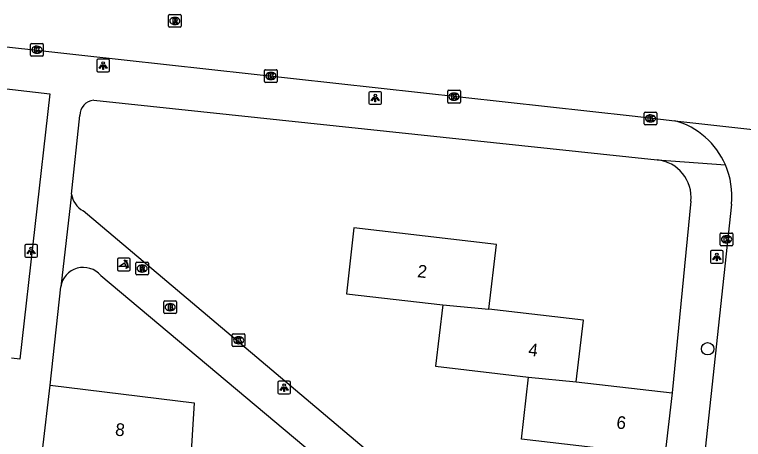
# Model space of a CAD drawing. Extents: x 162026 to 163499, y 387297 to 388169.
# Drawn here: x 162636.6 to 162694, y 388071 to 388104.5 of the extents above; entities that cross this region are included whole.
import ezdxf

# ---------------------------------------------------------------- set-up
doc = ezdxf.new("R2010")
doc.units = 0
for name, color, linetype in [('IMGEO_Boom', 7, 'Continuous'), ('IMGEO_Brandkraan', 7, 'Continuous'), ('IMGEO_Kolk', 7, 'Continuous'), ('IMGEO_Lichtpunt', 7, 'Continuous'), ('IMGEO_Pand', 7, 'Continuous'), ('IMGEO_Pand_nummerreeks', 7, 'Continuous'), ('IMGEO_Poller', 7, 'Continuous'), ('IMGEO_Rijbaan_lokaal_gesloten', 7, 'Continuous'), ('IMGEO_Rijbaan_lokaal_open', 7, 'Continuous'), ('IMGEO_Rioolput', 7, 'Continuous'), ('IMGEO_Voetpad_open', 7, 'Continuous')]:
    doc.layers.add(name, color=color, linetype=linetype)

msp = doc.modelspace()

# ---------------------------------------------------------------- linework, layer by layer
at = {"layer": 'IMGEO_Boom'}
msp.add_circle((162691.223, 388078.109), 0.489, dxfattribs=at)
at = {"layer": 'IMGEO_Brandkraan'}
for p, q in [((162648.345, 388080.964), (162648.345, 388081.816)), ((162648.42, 388081.89), (162649.272, 388081.89)), ((162648.833, 388081.67), (162648.858, 388081.67)), ((162649.346, 388081.816), (162649.346, 388080.964)), ((162649.272, 388080.89), (162648.42, 388080.89)), ((162648.856, 388081.11), (162648.831, 388081.11))]:
    msp.add_line(p, q, dxfattribs=at)
for points in [[(162648.345, 388080.964), (162648.345, 388081.816)], [(162648.42, 388081.89), (162649.272, 388081.89)], [(162648.693, 388081.59), (162648.693, 388081.19), (162648.906, 388081.19)], [(162648.924, 388081.59), (162648.693, 388081.59)], [(162648.872, 388081.509), (162648.818, 388081.509), (162648.818, 388081.433)], [(162648.818, 388081.433), (162648.871, 388081.433)], [(162649.346, 388081.816), (162649.346, 388080.964)], [(162649.272, 388080.89), (162648.42, 388080.89)], [(162648.88, 388081.357), (162648.818, 388081.357), (162648.818, 388081.276)], [(162648.818, 388081.276), (162648.88, 388081.276)]]:
    msp.add_lwpolyline(points, dxfattribs=at)
for centre, radius, start, end in [((162648.422, 388081.814), 0.0765, 91.55205, 178.44795), ((162648.422, 388081.814), 0.0765, 91.55205, 178.44795), ((162648.873, 388081.471), 0.0379, 267.82845, 90.93552), ((162648.928, 388081.445), 0.145, 59.4692, 91.53667), ((162648.953, 388081.492), 0.0922, 285.51372, 58.15012), ((162648.958, 388081.3), 0.105, 301.31148, 78.98903), ((162649.27, 388081.814), 0.0765, 1.55205, 88.44795), ((162649.27, 388081.814), 0.0765, 1.55205, 88.44795), ((162648.422, 388080.966), 0.0765, 181.55205, 268.44795), ((162648.422, 388080.966), 0.0765, 181.55205, 268.44795), ((162648.881, 388081.316), 0.0404, 269.87594, 90.50774), ((162648.912, 388081.441), 0.251, 268.66757, 293.53466), ((162649.27, 388080.966), 0.0765, 271.55205, 358.44795), ((162649.27, 388080.966), 0.0765, 271.55205, 358.44795)]:
    msp.add_arc(centre, radius, start, end, dxfattribs=at)
for centre, major_axis, ratio, start_param, end_param in [((162648.832, 388081.39), (-0.387, 0.002), 0.722429, 4.712389, 7.853982), ((162648.857, 388081.39), (-0.39, 0.002), 0.717154, 1.570796, 4.712389)]:
    msp.add_ellipse(centre, major_axis=major_axis, ratio=ratio, start_param=start_param, end_param=end_param, dxfattribs=at)
at = {"layer": 'IMGEO_Kolk'}
for p, q in [((162637.849, 388101.264), (162637.849, 388102.116)), ((162637.924, 388102.19), (162638.776, 388102.19)), ((162638.85, 388102.116), (162638.85, 388101.264)), ((162638.337, 388101.97), (162638.362, 388101.97)), ((162638.776, 388101.19), (162637.924, 388101.19)), ((162638.36, 388101.41), (162638.335, 388101.41)), ((162656.29, 388099.191), (162656.29, 388100.043)), ((162656.365, 388100.117), (162657.217, 388100.117)), ((162656.778, 388099.897), (162656.803, 388099.897)), ((162657.291, 388100.043), (162657.291, 388099.191)), ((162656.801, 388099.337), (162656.776, 388099.337)), ((162657.217, 388099.117), (162656.365, 388099.117)), ((162670.729, 388097.565), (162670.729, 388098.417)), ((162670.804, 388098.491), (162671.656, 388098.491)), ((162671.217, 388098.271), (162671.242, 388098.271)), ((162671.73, 388098.417), (162671.73, 388097.565)), ((162671.656, 388097.491), (162670.804, 388097.491)), ((162671.24, 388097.711), (162671.215, 388097.711)), ((162686.216, 388095.849), (162686.216, 388096.701)), ((162686.291, 388096.775), (162687.143, 388096.775)), ((162686.704, 388096.555), (162686.729, 388096.555)), ((162687.217, 388096.701), (162687.217, 388095.849)), ((162687.143, 388095.775), (162686.291, 388095.775)), ((162686.727, 388095.995), (162686.702, 388095.995)), ((162692.214, 388086.313), (162692.214, 388087.165)), ((162692.289, 388087.239), (162693.141, 388087.239)), ((162693.215, 388087.165), (162693.215, 388086.313)), ((162692.702, 388087.019), (162692.727, 388087.019)), ((162693.141, 388086.239), (162692.289, 388086.239)), ((162692.725, 388086.459), (162692.7, 388086.459)), ((162653.745, 388078.357), (162653.745, 388079.209)), ((162653.82, 388079.283), (162654.672, 388079.283)), ((162654.746, 388079.209), (162654.746, 388078.357)), ((162654.233, 388079.063), (162654.258, 388079.063)), ((162654.672, 388078.283), (162653.82, 388078.283)), ((162654.256, 388078.503), (162654.231, 388078.503))]:
    msp.add_line(p, q, dxfattribs=at)
for points in [[(162637.849, 388101.264), (162637.849, 388102.116)], [(162637.924, 388102.19), (162638.776, 388102.19)], [(162638.85, 388102.116), (162638.85, 388101.264)], [(162638.17, 388101.89), (162638.293, 388101.89), (162638.293, 388101.739), (162638.423, 388101.89), (162638.587, 388101.89), (162638.441, 388101.739), (162638.594, 388101.49), (162638.442, 388101.49), (162638.357, 388101.654), (162638.293, 388101.587), (162638.293, 388101.49), (162638.17, 388101.49), (162638.17, 388101.89)], [(162638.776, 388101.19), (162637.924, 388101.19)], [(162656.29, 388099.191), (162656.29, 388100.043)], [(162656.365, 388100.117), (162657.217, 388100.117)], [(162656.611, 388099.817), (162656.734, 388099.817), (162656.734, 388099.666), (162656.864, 388099.817), (162657.028, 388099.817), (162656.882, 388099.666), (162657.035, 388099.417), (162656.883, 388099.417), (162656.798, 388099.581), (162656.734, 388099.514), (162656.734, 388099.417), (162656.611, 388099.417), (162656.611, 388099.817)], [(162657.291, 388100.043), (162657.291, 388099.191)], [(162657.217, 388099.117), (162656.365, 388099.117)], [(162670.729, 388097.565), (162670.729, 388098.417)], [(162670.804, 388098.491), (162671.656, 388098.491)], [(162671.05, 388098.191), (162671.173, 388098.191), (162671.173, 388098.04), (162671.303, 388098.191), (162671.467, 388098.191), (162671.321, 388098.04), (162671.474, 388097.791), (162671.322, 388097.791), (162671.237, 388097.955), (162671.173, 388097.888), (162671.173, 388097.791), (162671.05, 388097.791), (162671.05, 388098.191)], [(162671.73, 388098.417), (162671.73, 388097.565)], [(162671.656, 388097.491), (162670.804, 388097.491)], [(162686.216, 388095.849), (162686.216, 388096.701)], [(162686.291, 388096.775), (162687.143, 388096.775)], [(162686.537, 388096.475), (162686.66, 388096.475), (162686.66, 388096.324), (162686.79, 388096.475), (162686.954, 388096.475), (162686.808, 388096.324), (162686.961, 388096.075), (162686.809, 388096.075), (162686.724, 388096.239), (162686.66, 388096.172), (162686.66, 388096.075), (162686.537, 388096.075), (162686.537, 388096.475)], [(162687.217, 388096.701), (162687.217, 388095.849)], [(162687.143, 388095.775), (162686.291, 388095.775)], [(162692.214, 388086.313), (162692.214, 388087.165)], [(162692.289, 388087.239), (162693.141, 388087.239)], [(162693.215, 388087.165), (162693.215, 388086.313)], [(162692.535, 388086.939), (162692.658, 388086.939), (162692.658, 388086.788), (162692.788, 388086.939), (162692.952, 388086.939), (162692.806, 388086.788), (162692.959, 388086.539), (162692.807, 388086.539), (162692.722, 388086.703), (162692.658, 388086.636), (162692.658, 388086.539), (162692.535, 388086.539), (162692.535, 388086.939)], [(162693.141, 388086.239), (162692.289, 388086.239)], [(162653.745, 388078.357), (162653.745, 388079.209)], [(162653.82, 388079.283), (162654.672, 388079.283)], [(162654.746, 388079.209), (162654.746, 388078.357)], [(162654.066, 388078.983), (162654.189, 388078.983), (162654.189, 388078.832), (162654.319, 388078.983), (162654.483, 388078.983), (162654.337, 388078.832), (162654.49, 388078.583), (162654.338, 388078.583), (162654.253, 388078.747), (162654.189, 388078.68), (162654.189, 388078.583), (162654.066, 388078.583), (162654.066, 388078.983)], [(162654.672, 388078.283), (162653.82, 388078.283)]]:
    msp.add_lwpolyline(points, dxfattribs=at)
for centre, start, end in [((162637.926, 388102.114), 91.55205, 178.44795), ((162637.926, 388102.114), 91.55205, 178.44795), ((162638.774, 388102.114), 1.55205, 88.44795), ((162638.774, 388102.114), 1.55205, 88.44795), ((162637.926, 388101.266), 181.55205, 268.44795), ((162637.926, 388101.266), 181.55205, 268.44795), ((162638.774, 388101.266), 271.55205, 358.44795), ((162638.774, 388101.266), 271.55205, 358.44795), ((162656.367, 388100.041), 91.55205, 178.44795), ((162656.367, 388100.041), 91.55205, 178.44795), ((162657.215, 388100.041), 1.55205, 88.44795), ((162657.215, 388100.041), 1.55205, 88.44795), ((162656.367, 388099.193), 181.55205, 268.44795), ((162656.367, 388099.193), 181.55205, 268.44795), ((162657.215, 388099.193), 271.55205, 358.44795), ((162657.215, 388099.193), 271.55205, 358.44795), ((162670.806, 388098.415), 91.55205, 178.44795), ((162670.806, 388098.415), 91.55205, 178.44795), ((162671.654, 388098.415), 1.55205, 88.44795), ((162671.654, 388098.415), 1.55205, 88.44795), ((162670.806, 388097.567), 181.55205, 268.44795), ((162670.806, 388097.567), 181.55205, 268.44795), ((162671.654, 388097.567), 271.55205, 358.44795), ((162671.654, 388097.567), 271.55205, 358.44795), ((162686.293, 388096.699), 91.55205, 178.44795), ((162686.293, 388096.699), 91.55205, 178.44795), ((162687.141, 388096.699), 1.55205, 88.44795), ((162687.141, 388096.699), 1.55205, 88.44795), ((162686.293, 388095.851), 181.55205, 268.44795), ((162686.293, 388095.851), 181.55205, 268.44795), ((162687.141, 388095.851), 271.55205, 358.44795), ((162687.141, 388095.851), 271.55205, 358.44795), ((162692.291, 388087.163), 91.55205, 178.44795), ((162692.291, 388087.163), 91.55205, 178.44795), ((162693.139, 388087.163), 1.55205, 88.44795), ((162693.139, 388087.163), 1.55205, 88.44795), ((162692.291, 388086.315), 181.55205, 268.44795), ((162692.291, 388086.315), 181.55205, 268.44795), ((162693.139, 388086.315), 271.55205, 358.44795), ((162693.139, 388086.315), 271.55205, 358.44795), ((162653.822, 388079.207), 91.55205, 178.44795), ((162653.822, 388079.207), 91.55205, 178.44795), ((162654.67, 388079.207), 1.55205, 88.44795), ((162654.67, 388079.207), 1.55205, 88.44795), ((162653.822, 388078.359), 181.55205, 268.44795), ((162653.822, 388078.359), 181.55205, 268.44795), ((162654.67, 388078.359), 271.55205, 358.44795), ((162654.67, 388078.359), 271.55205, 358.44795)]:
    msp.add_arc(centre, 0.0765, start, end, dxfattribs=at)
for centre, major_axis, ratio, start_param, end_param in [((162638.336, 388101.69), (-0.387, 0.002), 0.722429, 4.712389, 7.853982), ((162638.361, 388101.69), (-0.39, 0.002), 0.717154, 1.570796, 4.712389), ((162656.777, 388099.617), (-0.387, 0.002), 0.722429, 4.712389, 7.853982), ((162656.802, 388099.617), (-0.39, 0.002), 0.717154, 1.570796, 4.712389), ((162671.216, 388097.991), (-0.387, 0.002), 0.722429, 4.712389, 7.853982), ((162671.241, 388097.991), (-0.39, 0.002), 0.717154, 1.570796, 4.712389), ((162686.703, 388096.275), (-0.387, 0.002), 0.722429, 4.712389, 7.853982), ((162686.728, 388096.275), (-0.39, 0.002), 0.717154, 1.570796, 4.712389), ((162692.701, 388086.739), (-0.387, 0.002), 0.722429, 4.712389, 7.853982), ((162692.726, 388086.739), (-0.39, 0.002), 0.717154, 1.570796, 4.712389), ((162654.232, 388078.783), (-0.387, 0.002), 0.722429, 4.712389, 7.853982), ((162654.257, 388078.783), (-0.39, 0.002), 0.717154, 1.570796, 4.712389)]:
    msp.add_ellipse(centre, major_axis=major_axis, ratio=ratio, start_param=start_param, end_param=end_param, dxfattribs=at)
at = {"layer": 'IMGEO_Lichtpunt'}
for p, q in [((162643.968, 388100.943), (162643.16, 388100.943)), ((162643.968, 388100.943), (162643.16, 388100.943)), ((162643.066, 388100.848), (162643.066, 388100.041)), ((162643.066, 388100.848), (162643.066, 388100.041)), ((162644.062, 388100.041), (162644.062, 388100.848)), ((162644.062, 388100.041), (162644.062, 388100.848)), ((162643.16, 388099.947), (162643.968, 388099.947)), ((162643.16, 388099.947), (162643.968, 388099.947)), ((162664.521, 388098.289), (162664.521, 388097.482)), ((162664.521, 388098.289), (162664.521, 388097.482)), ((162665.423, 388098.384), (162664.615, 388098.384)), ((162665.423, 388098.384), (162664.615, 388098.384)), ((162665.517, 388097.482), (162665.517, 388098.289)), ((162665.517, 388097.482), (162665.517, 388098.289)), ((162664.615, 388097.388), (162665.423, 388097.388)), ((162664.615, 388097.388), (162665.423, 388097.388)), ((162637.385, 388086.228), (162637.385, 388085.421)), ((162637.385, 388086.228), (162637.385, 388085.421)), ((162638.287, 388086.323), (162637.479, 388086.323)), ((162638.287, 388086.323), (162637.479, 388086.323)), ((162638.381, 388085.421), (162638.381, 388086.228)), ((162638.381, 388085.421), (162638.381, 388086.228)), ((162691.444, 388085.759), (162691.444, 388084.952)), ((162691.444, 388085.759), (162691.444, 388084.952)), ((162692.346, 388085.854), (162691.538, 388085.854)), ((162692.346, 388085.854), (162691.538, 388085.854)), ((162692.44, 388084.952), (162692.44, 388085.759)), ((162692.44, 388084.952), (162692.44, 388085.759)), ((162637.479, 388085.327), (162638.287, 388085.327)), ((162637.479, 388085.327), (162638.287, 388085.327)), ((162691.538, 388084.858), (162692.346, 388084.858)), ((162691.538, 388084.858), (162692.346, 388084.858)), ((162657.336, 388075.449), (162657.336, 388074.642)), ((162657.336, 388075.449), (162657.336, 388074.642)), ((162658.238, 388075.544), (162657.43, 388075.544)), ((162658.238, 388075.544), (162657.43, 388075.544)), ((162658.332, 388074.642), (162658.332, 388075.449)), ((162658.332, 388074.642), (162658.332, 388075.449)), ((162657.43, 388074.548), (162658.238, 388074.548)), ((162657.43, 388074.548), (162658.238, 388074.548))]:
    msp.add_line(p, q, dxfattribs=at)
for points in [[(162643.44, 388100.512), (162643.479, 388100.484), (162643.291, 388100.222), (162643.253, 388100.249), (162643.44, 388100.512)], [(162643.542, 388100.464), (162643.589, 388100.464), (162643.589, 388100.142), (162643.542, 388100.142), (162643.542, 388100.464)], [(162643.652, 388100.484), (162643.69, 388100.511), (162643.877, 388100.249), (162643.838, 388100.221), (162643.652, 388100.484)], [(162664.895, 388097.953), (162664.934, 388097.925), (162664.746, 388097.663), (162664.708, 388097.69), (162664.895, 388097.953)], [(162664.997, 388097.905), (162665.044, 388097.905), (162665.044, 388097.583), (162664.997, 388097.583), (162664.997, 388097.905)], [(162665.107, 388097.925), (162665.145, 388097.952), (162665.332, 388097.69), (162665.293, 388097.662), (162665.107, 388097.925)], [(162637.759, 388085.892), (162637.798, 388085.864), (162637.61, 388085.602), (162637.572, 388085.629), (162637.759, 388085.892)], [(162637.861, 388085.844), (162637.908, 388085.844), (162637.908, 388085.522), (162637.861, 388085.522), (162637.861, 388085.844)], [(162637.971, 388085.864), (162638.009, 388085.891), (162638.196, 388085.629), (162638.157, 388085.601), (162637.971, 388085.864)], [(162691.818, 388085.423), (162691.857, 388085.395), (162691.669, 388085.133), (162691.631, 388085.16), (162691.818, 388085.423)], [(162692.03, 388085.395), (162692.068, 388085.422), (162692.255, 388085.16), (162692.216, 388085.132), (162692.03, 388085.395)], [(162691.92, 388085.375), (162691.967, 388085.375), (162691.967, 388085.053), (162691.92, 388085.053), (162691.92, 388085.375)], [(162657.71, 388075.113), (162657.749, 388075.085), (162657.561, 388074.823), (162657.523, 388074.85), (162657.71, 388075.113)], [(162657.812, 388075.065), (162657.859, 388075.065), (162657.859, 388074.743), (162657.812, 388074.743), (162657.812, 388075.065)], [(162657.922, 388075.085), (162657.96, 388075.112), (162658.147, 388074.85), (162658.108, 388074.822), (162657.922, 388075.085)]]:
    msp.add_lwpolyline(points, dxfattribs=at)
for centre in [(162643.565, 388100.646), (162665.02, 388098.087), (162637.884, 388086.026), (162691.943, 388085.557), (162657.835, 388075.247)]:
    msp.add_circle(centre, 0.0994, dxfattribs=at)
for centre, start, end in [((162643.16, 388100.848), 90, 180), ((162643.16, 388100.848), 90, 180), ((162643.968, 388100.848), 0, 90), ((162643.968, 388100.848), 0, 90), ((162643.16, 388100.041), 180, 270), ((162643.16, 388100.041), 180, 270), ((162643.968, 388100.041), 270, 0), ((162643.968, 388100.041), 270, 360), ((162664.615, 388098.289), 90, 180), ((162664.615, 388098.289), 90, 180), ((162665.423, 388098.289), 0, 90), ((162665.423, 388098.289), 0, 90), ((162664.615, 388097.482), 180, 270), ((162664.615, 388097.482), 180, 270), ((162665.423, 388097.482), 270, 0), ((162665.423, 388097.482), 270, 360), ((162637.479, 388086.228), 90, 180), ((162637.479, 388086.228), 90, 180), ((162638.287, 388086.228), 0, 90), ((162638.287, 388086.228), 0, 90), ((162637.479, 388085.421), 180, 270), ((162637.479, 388085.421), 180, 270), ((162638.287, 388085.421), 270, 0), ((162638.287, 388085.421), 270, 360), ((162691.538, 388085.759), 90, 180), ((162691.538, 388085.759), 90, 180), ((162692.346, 388085.759), 0, 90), ((162692.346, 388085.759), 0, 90), ((162691.538, 388084.952), 180, 270), ((162691.538, 388084.952), 180, 270), ((162692.346, 388084.952), 270, 0), ((162692.346, 388084.952), 270, 360), ((162657.43, 388075.449), 90, 180), ((162657.43, 388075.449), 90, 180), ((162658.238, 388075.449), 0, 90), ((162658.238, 388075.449), 0, 90), ((162657.43, 388074.642), 180, 270), ((162657.43, 388074.642), 180, 270), ((162658.238, 388074.642), 270, 0), ((162658.238, 388074.642), 270, 360)]:
    msp.add_arc(centre, 0.0946, start, end, dxfattribs=at)
at = {"layer": 'IMGEO_Pand'}
for points in [[(162673.973, 388081.228), (162674.565, 388086.341), (162663.341, 388087.638), (162662.741, 388082.449), (162670.336, 388081.571)], [(162670.336, 388081.571), (162669.777, 388076.73), (162677.103, 388075.883)], [(162670.336, 388081.571), (162673.973, 388081.228)], [(162680.859, 388075.499), (162681.422, 388080.367), (162673.973, 388081.228)], [(162687.853, 388069.675), (162676.536, 388070.984), (162677.103, 388075.883)], [(162677.103, 388075.883), (162680.859, 388075.499)], [(162638.793, 388070.078), (162639.379, 388075.235)], [(162639.379, 388075.235), (162650.74, 388073.855), (162650.429, 388068.735)], [(162680.859, 388075.499), (162688.426, 388074.624)], [(162688.426, 388074.624), (162687.853, 388069.675)]]:
    msp.add_lwpolyline(points, dxfattribs=at)
at = {"layer": 'IMGEO_Poller'}
for p, q in [((162644.692, 388085.156), (162644.692, 388084.349)), ((162644.692, 388085.156), (162644.692, 388084.349)), ((162645.594, 388085.251), (162644.786, 388085.251)), ((162645.594, 388085.251), (162644.786, 388085.251)), ((162645.688, 388084.349), (162645.688, 388085.156)), ((162645.688, 388084.349), (162645.688, 388085.156)), ((162644.786, 388084.254), (162645.594, 388084.254)), ((162644.786, 388084.254), (162645.594, 388084.254))]:
    msp.add_line(p, q, dxfattribs=at)
for points in [[(162645.327, 388084.607), (162644.814, 388084.607), (162645.244, 388084.882)], [(162645.371, 388084.98), (162645.359, 388084.907), (162645.234, 388085.112)], [(162645.234, 388085.112), (162645.465, 388085.046), (162645.394, 388085.014)], [(162645.387, 388084.435), (162645.453, 388084.666), (162645.483, 388084.598)], [(162645.519, 388084.571), (162645.591, 388084.56), (162645.387, 388084.435)]]:
    msp.add_lwpolyline(points, dxfattribs=at)
for centre, radius, start, end in [((162644.786, 388085.156), 0.0946, 90, 180), ((162644.786, 388085.156), 0.0946, 90, 180), ((162644.999, 388084.657), 0.332, 351.32473, 42.4854), ((162645.013, 388084.667), 0.476, 351.75274, 41.16905), ((162645.013, 388084.667), 0.516, 349.35686, 42.29123), ((162645.594, 388085.156), 0.0946, 0, 90), ((162645.594, 388085.156), 0.0946, 0, 90), ((162644.786, 388084.349), 0.0946, 180, 270), ((162644.786, 388084.349), 0.0946, 180, 270), ((162645.594, 388084.349), 0.0946, 270, 0), ((162645.594, 388084.349), 0.0946, 270, 0)]:
    msp.add_arc(centre, radius, start, end, dxfattribs=at)
at = {"layer": 'IMGEO_Rijbaan_lokaal_gesloten'}
for points in [[(162614.108, 388104.337), (162641.892, 388101.265), (162685.264, 388096.468), (162688.644, 388096.094)], [(162688.644, 388096.094), (162706.864, 388094.072)]]:
    msp.add_lwpolyline(points, dxfattribs=at)
at = {"layer": 'IMGEO_Rijbaan_lokaal_open'}
msp.add_lwpolyline([(162693.094, 388089.517), (162684.159, 388006.341), (162684.447, 388005.278), (162684.829, 388004.245), (162685.302, 388003.25), (162685.861, 388002.301), (162686.503, 388001.406), (162686.561, 388001.333), (162687.793, 388000), (162689.363, 387998.753), (162690.314, 387998.176), (162691.313, 387997.687), (162692.352, 387997.289), (162693.422, 387996.985), (162694.516, 387996.778), (162695.358, 387996.686), (162711.103, 387995.021)], dxfattribs=at)
for centre, radius, start, end in [((162686.978, 388090.175), 6.149, 23.28646, 74.28059), ((162686.997, 388090.173), 6.132, 353.8564, 23.3738)]:
    msp.add_arc(centre, radius, start, end, dxfattribs=at)
at = {"layer": 'IMGEO_Rioolput'}
for p, q in [((162648.721, 388103.538), (162648.721, 388104.39)), ((162648.796, 388104.464), (162649.648, 388104.464)), ((162649.722, 388104.39), (162649.722, 388103.538)), ((162649.209, 388104.244), (162649.234, 388104.244)), ((162649.648, 388103.464), (162648.796, 388103.464)), ((162649.232, 388103.684), (162649.207, 388103.684)), ((162646.139, 388084.011), (162646.139, 388084.863)), ((162646.214, 388084.937), (162647.066, 388084.937)), ((162647.14, 388084.863), (162647.14, 388084.011)), ((162646.627, 388084.717), (162646.652, 388084.717)), ((162647.066, 388083.937), (162646.214, 388083.937)), ((162646.65, 388084.157), (162646.625, 388084.157))]:
    msp.add_line(p, q, dxfattribs=at)
for points in [[(162648.721, 388103.538), (162648.721, 388104.39)], [(162648.796, 388104.464), (162649.648, 388104.464)], [(162649.722, 388104.39), (162649.722, 388103.538)], [(162649.31, 388104.162), (162649.058, 388104.164), (162649.058, 388103.764)], [(162649.058, 388103.764), (162649.182, 388103.764), (162649.182, 388103.926), (162649.193, 388103.926)], [(162649.236, 388104.083), (162649.182, 388104.083), (162649.182, 388104.002)], [(162649.182, 388104.002), (162649.234, 388104.002)], [(162649.24, 388103.897), (162649.311, 388103.764), (162649.451, 388103.764), (162649.386, 388103.89)], [(162649.648, 388103.464), (162648.796, 388103.464)], [(162646.139, 388084.011), (162646.139, 388084.863)], [(162646.214, 388084.937), (162647.066, 388084.937)], [(162647.14, 388084.863), (162647.14, 388084.011)], [(162646.728, 388084.635), (162646.476, 388084.637), (162646.476, 388084.237)], [(162646.476, 388084.237), (162646.6, 388084.237), (162646.6, 388084.399), (162646.611, 388084.399)], [(162646.654, 388084.556), (162646.6, 388084.556), (162646.6, 388084.475)], [(162646.6, 388084.475), (162646.652, 388084.475)], [(162646.658, 388084.37), (162646.729, 388084.237), (162646.869, 388084.237), (162646.804, 388084.363)], [(162647.066, 388083.937), (162646.214, 388083.937)]]:
    msp.add_lwpolyline(points, dxfattribs=at)
for centre, radius, start, end in [((162648.798, 388104.388), 0.0765, 91.55205, 178.44795), ((162648.798, 388104.388), 0.0765, 91.55205, 178.44795), ((162649.646, 388104.388), 0.0765, 1.55205, 88.44795), ((162649.646, 388104.388), 0.0765, 1.55205, 88.44795), ((162649.192, 388103.873), 0.0533, 26.02933, 88.69889), ((162649.218, 388104.191), 0.19, 274.7715, 282.96867), ((162649.242, 388103.987), 0.0964, 77.00612, 93.18647), ((162649.256, 388104.044), 0.0378, 276.66336, 79.67722), ((162649.309, 388104.052), 0.109, 350.36119, 89.41601), ((162649.307, 388104.052), 0.112, 277.58423, 350.98172), ((162649.291, 388103.837), 0.108, 29.51342, 73.79051), ((162648.798, 388103.54), 0.0765, 181.55205, 268.44795), ((162648.798, 388103.54), 0.0765, 181.55205, 268.44795), ((162649.646, 388103.54), 0.0765, 271.55205, 358.44795), ((162649.646, 388103.54), 0.0765, 271.55205, 358.44795), ((162646.216, 388084.861), 0.0765, 91.55205, 178.44795), ((162646.216, 388084.861), 0.0765, 91.55205, 178.44795), ((162647.064, 388084.861), 0.0765, 1.55205, 88.44795), ((162647.064, 388084.861), 0.0765, 1.55205, 88.44795), ((162646.61, 388084.346), 0.0533, 26.02933, 88.69889), ((162646.636, 388084.664), 0.19, 274.7715, 282.96867), ((162646.66, 388084.46), 0.0964, 77.00612, 93.18647), ((162646.674, 388084.517), 0.0378, 276.66336, 79.67722), ((162646.727, 388084.525), 0.109, 350.36119, 89.41601), ((162646.725, 388084.525), 0.112, 277.58423, 350.98172), ((162646.709, 388084.31), 0.108, 29.51342, 73.79051), ((162646.216, 388084.013), 0.0765, 181.55205, 268.44795), ((162646.216, 388084.013), 0.0765, 181.55205, 268.44795), ((162647.064, 388084.013), 0.0765, 271.55205, 358.44795), ((162647.064, 388084.013), 0.0765, 271.55205, 358.44795)]:
    msp.add_arc(centre, radius, start, end, dxfattribs=at)
for centre, major_axis, ratio, start_param, end_param in [((162649.208, 388103.964), (-0.387, 0.002), 0.722429, 4.712389, 7.853982), ((162649.233, 388103.964), (-0.39, 0.002), 0.717154, 1.570796, 4.712389), ((162646.626, 388084.437), (-0.387, 0.002), 0.722429, 4.712389, 7.853982), ((162646.651, 388084.437), (-0.39, 0.002), 0.717154, 1.570796, 4.712389)]:
    msp.add_ellipse(centre, major_axis=major_axis, ratio=ratio, start_param=start_param, end_param=end_param, dxfattribs=at)
at = {"layer": 'IMGEO_Voetpad_open'}
for points in [[(162613.743, 388101.173), (162639.352, 388098.216), (162636.998, 388077.292), (162636.348, 388077.364)], [(162642.829, 388097.72), (162687.251, 388093.012)], [(162641.067, 388090.306), (162641.726, 388096.509)], [(162687.251, 388093.012), (162692.626, 388092.606)], [(162641.067, 388090.306), (162640.22, 388082.99)], [(162689.906, 388089.745), (162688.426, 388074.624)], [(162682.564, 388054.722), (162641.98, 388088.979)], [(162643.379, 388083.883), (162685.357, 388048.663)], [(162639.379, 388075.235), (162640.22, 388082.99)]]:
    msp.add_lwpolyline(points, dxfattribs=at)
for centre, radius, start, end in [((162642.973, 388096.481), 1.248, 96.63695, 178.70744), ((162686.931, 388090.039), 2.99, 354.34723, 83.85237), ((162642.923, 388090.605), 1.88, 189.16051, 239.89684), ((162642, 388082.726), 1.8, 40.00487, 171.56467)]:
    msp.add_arc(centre, radius, start, end, dxfattribs=at)

# ---------------------------------------------------------------- texts
at = {"layer": 'IMGEO_Pand_nummerreeks'}
for s, rotation, p in [('2', 353.40837, (162668.3, 388083.763)), ('4', 353.40667, (162677.047, 388077.571)), ('6', 353.40397, (162683.991, 388071.835)), ('8', 353.40973, (162644.476, 388071.276))]:
    msp.add_text(s, height=1, rotation=rotation, dxfattribs=at).set_placement(p)

doc.saveas('drawing.dxf')
